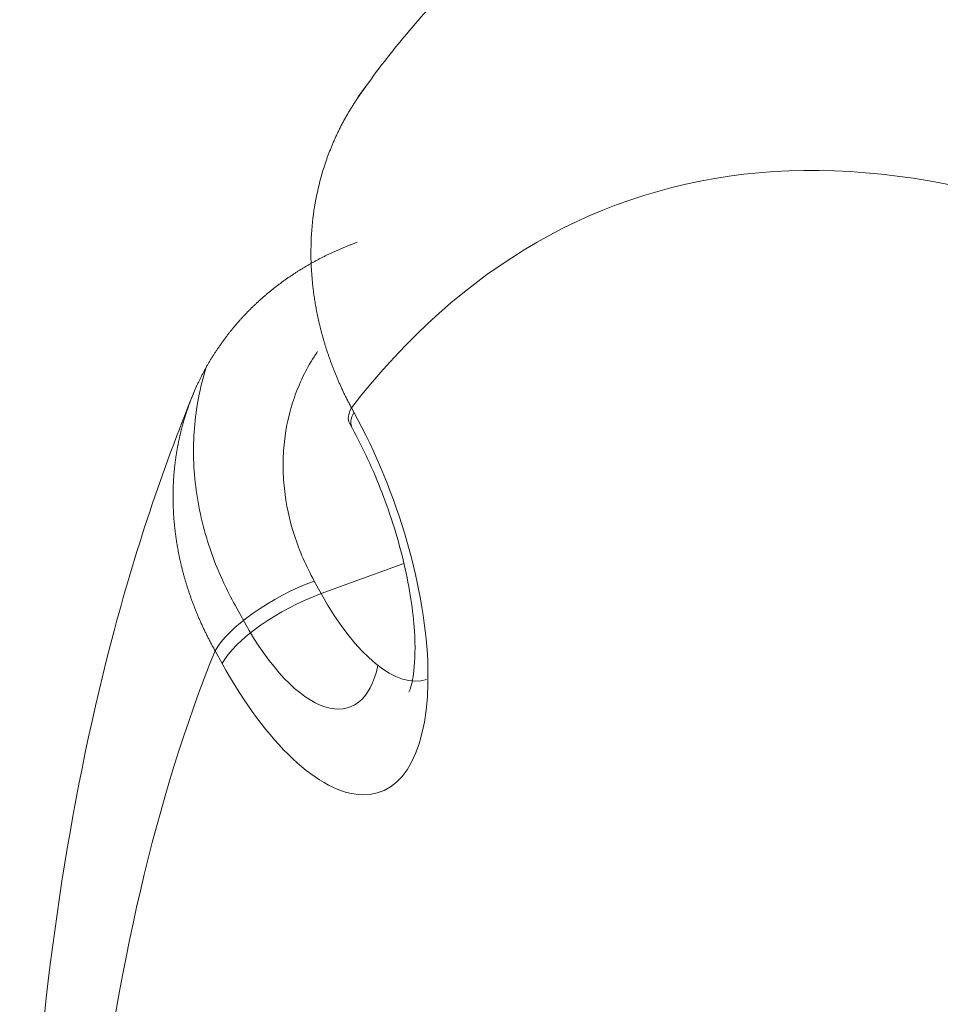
# Model space of a CAD drawing. Header units: millimetres. Extents: x 25069 to 61396, y 8621 to 21558.
# Tile 492 of 656: x 52243 to 52264, y 15718 to 15740. Entities that reach past the tile are written whole.
import ezdxf

# ---------------------------------------------------------------- set-up
doc = ezdxf.new("R2010")
doc.units = ezdxf.units.MM
doc.layers.add('10', color=7, linetype='Continuous')

msp = doc.modelspace()

# ---------------------------------------------------------------- linework, layer by layer
at = {"layer": '10', "color": 7, "linetype": 'Continuous', "lineweight": 15}
for p, q in [((52250.437, 15731.72), (52250.493, 15731.619)), ((52250.396, 15731.376), (52250.452, 15731.275)), ((52249.766, 15727.595), (52251.603, 15728.263)), ((52249.612, 15727.874), (52249.766, 15727.595)), ((52247.856, 15727.336), (52248.063, 15726.959)), ((52247.568, 15726.045), (52247.414, 15726.324))]:
    msp.add_line(p, q, dxfattribs=at)
for centre, major_axis, ratio, start_param, end_param in [((52279.814, 15671.879), (23.391, -64.383), 0.414466, 2.667249, 3.397148), ((52249.03, 15728.832), (-2.049, 5.639), 0.414466, 1.93194, 5.073533), ((52252.148, 15732.341), (-1.752, -0.965), 0.321567, 5.830131, 6.283207), ((52252.204, 15732.24), (-1.752, -0.965), 0.321567, 5.830131, 6.292313), ((52249.125, 15726.945), (1.752, 0.965), 0.321567, 1.117742, 2.688538), ((52249.279, 15726.666), (1.752, 0.965), 0.321567, 1.117742, 2.688538), ((52250.741, 15729.453), (1.366, -3.76), 0.414466, 5.073533, 6.280297), ((52249.03, 15728.832), (-1.366, 3.76), 0.414466, 1.936281, 3.722688), ((52279.814, 15671.879), (23.391, -64.383), 0.414466, 3.572584, 4.113602)]:
    msp.add_ellipse(centre, major_axis=major_axis, ratio=ratio, start_param=start_param, end_param=end_param, dxfattribs=at)
msp.add_open_spline([(52260.153, 15745.851), (52254.235, 15743.796), (52250.59, 15738.622)], degree=2, dxfattribs=at)
for points, knots in [([(52250.747, 15738.833), (52250.747, 15738.832), (52250.738, 15738.82), (52250.72, 15738.797), (52250.696, 15738.763), (52250.671, 15738.73), (52250.647, 15738.696), (52250.623, 15738.662), (52250.6, 15738.628), (52250.576, 15738.594), (52250.553, 15738.56), (52250.53, 15738.525), (52250.507, 15738.49), (52250.485, 15738.455), (52250.462, 15738.42), (52250.44, 15738.385), (52250.419, 15738.35), (52250.397, 15738.314), (52250.376, 15738.278), (52250.355, 15738.242), (52250.334, 15738.206), (52250.313, 15738.17), (52250.293, 15738.134), (52250.273, 15738.097), (52250.253, 15738.06), (52250.234, 15738.023), (52250.214, 15737.986), (52250.195, 15737.949), (52250.176, 15737.912), (52250.158, 15737.874), (52250.139, 15737.837), (52250.121, 15737.799), (52250.104, 15737.761), (52250.086, 15737.723), (52250.069, 15737.685), (52250.052, 15737.646), (52250.035, 15737.608), (52250.018, 15737.569), (52250.002, 15737.53), (52249.986, 15737.491), (52249.971, 15737.452), (52249.955, 15737.413), (52249.94, 15737.373), (52249.925, 15737.334), (52249.91, 15737.294), (52249.896, 15737.254), (52249.815, 15737.024), (52249.689, 15736.587), (52249.572, 15735.921), (52249.527, 15735.219), (52249.55, 15734.718), (52249.58, 15734.433), (52249.587, 15734.373), (52249.594, 15734.312), (52249.603, 15734.25), (52249.611, 15734.188), (52249.621, 15734.125), (52249.631, 15734.062), (52249.642, 15733.998), (52249.653, 15733.934), (52249.665, 15733.869), (52249.678, 15733.803), (52249.692, 15733.738), (52249.707, 15733.671), (52249.722, 15733.604), (52249.738, 15733.537), (52249.755, 15733.469), (52249.772, 15733.401), (52249.791, 15733.332), (52249.81, 15733.263), (52249.83, 15733.193), (52249.851, 15733.123), (52249.873, 15733.052), (52249.896, 15732.981), (52249.92, 15732.91), (52249.945, 15732.838), (52249.97, 15732.766), (52249.997, 15732.693), (52250.025, 15732.62), (52250.053, 15732.547), (52250.083, 15732.473), (52250.113, 15732.399), (52250.145, 15732.325), (52250.178, 15732.25), (52250.212, 15732.175), (52250.246, 15732.1), (52250.282, 15732.024), (52250.319, 15731.948), (52250.358, 15731.872), (52250.397, 15731.796), (52250.424, 15731.745), (52250.437, 15731.72)], [0, 0, 0, 0, 0.000511, 0.006216, 0.011924, 0.017635, 0.023349, 0.029065, 0.034784, 0.040505, 0.046229, 0.051956, 0.057685, 0.063417, 0.069152, 0.074889, 0.080629, 0.086372, 0.092117, 0.097865, 0.103615, 0.109369, 0.115124, 0.120883, 0.126644, 0.132408, 0.138174, 0.143944, 0.149715, 0.15549, 0.161267, 0.167047, 0.172829, 0.178614, 0.184402, 0.190192, 0.195985, 0.201781, 0.207579, 0.21338, 0.219184, 0.22499, 0.230799, 0.236611, 0.242425, 0.248242, 0.254062, 0.34314, 0.434869, 0.529252, 0.626287, 0.634225, 0.642235, 0.650317, 0.658471, 0.666697, 0.674996, 0.683366, 0.691808, 0.700323, 0.708909, 0.717568, 0.726298, 0.735101, 0.743976, 0.752922, 0.761941, 0.771032, 0.780195, 0.78943, 0.798736, 0.808115, 0.817566, 0.827089, 0.836684, 0.846352, 0.856091, 0.865902, 0.875785, 0.88574, 0.895767, 0.905867, 0.916038, 0.926281, 0.936596, 0.946984, 0.957443, 0.967974, 0.978577, 0.989253, 1, 1, 1, 1]), ([(52246.807, 15731.705), (52246.807, 15731.705), (52246.815, 15731.728), (52246.831, 15731.774), (52246.857, 15731.843), (52246.883, 15731.911), (52246.91, 15731.979), (52246.937, 15732.046), (52246.966, 15732.113), (52246.996, 15732.18), (52247.026, 15732.246), (52247.057, 15732.311), (52247.089, 15732.376), (52247.121, 15732.441), (52247.155, 15732.505), (52247.189, 15732.569), (52247.224, 15732.632), (52247.26, 15732.695), (52247.296, 15732.757), (52247.334, 15732.819), (52247.372, 15732.88), (52247.411, 15732.941), (52247.45, 15733.002), (52247.49, 15733.061), (52247.531, 15733.12), (52247.573, 15733.179), (52247.616, 15733.237), (52247.659, 15733.295), (52247.703, 15733.352), (52247.747, 15733.409), (52247.793, 15733.464), (52247.838, 15733.52), (52247.885, 15733.575), (52247.932, 15733.629), (52247.98, 15733.683), (52248.029, 15733.736), (52248.078, 15733.788), (52248.128, 15733.84), (52248.179, 15733.892), (52248.23, 15733.942), (52248.282, 15733.992), (52248.334, 15734.042), (52248.387, 15734.091), (52248.441, 15734.139), (52248.495, 15734.187), (52248.55, 15734.234), (52248.605, 15734.28), (52248.661, 15734.326), (52248.717, 15734.371), (52248.774, 15734.416), (52248.832, 15734.46), (52248.89, 15734.503), (52248.949, 15734.545), (52249.008, 15734.587), (52249.068, 15734.629), (52249.128, 15734.669), (52249.188, 15734.709), (52249.25, 15734.749), (52249.311, 15734.787), (52249.374, 15734.825), (52249.436, 15734.863), (52249.499, 15734.899), (52249.563, 15734.935), (52249.627, 15734.97), (52249.691, 15735.005), (52249.756, 15735.039), (52249.821, 15735.072), (52249.887, 15735.105), (52249.953, 15735.137), (52250.019, 15735.168), (52250.086, 15735.198), (52250.154, 15735.228), (52250.221, 15735.257), (52250.289, 15735.286), (52250.358, 15735.313), (52250.426, 15735.34), (52250.495, 15735.367), (52250.542, 15735.384), (52250.565, 15735.392)], [0, 0, 0, 0, 0.000017, 0.013748, 0.027468, 0.041177, 0.054876, 0.068564, 0.082241, 0.095907, 0.109563, 0.123207, 0.136841, 0.150464, 0.164076, 0.177678, 0.191268, 0.204848, 0.218417, 0.231976, 0.245523, 0.25906, 0.272586, 0.286101, 0.299605, 0.313099, 0.326582, 0.340054, 0.353515, 0.366966, 0.380406, 0.393835, 0.407253, 0.420661, 0.434058, 0.447444, 0.460819, 0.474184, 0.487538, 0.500881, 0.514213, 0.527535, 0.540846, 0.554146, 0.567436, 0.580715, 0.593983, 0.60724, 0.620487, 0.633723, 0.646948, 0.660163, 0.673367, 0.68656, 0.699743, 0.712915, 0.726076, 0.739226, 0.752366, 0.765495, 0.778614, 0.791722, 0.804819, 0.817906, 0.830981, 0.844047, 0.857101, 0.870145, 0.883178, 0.896201, 0.909213, 0.922215, 0.935205, 0.948186, 0.961155, 0.974114, 0.987062, 1, 1, 1, 1]), ([(52249.688, 15732.972), (52249.661, 15732.932), (52249.634, 15732.891), (52249.429, 15732.568), (52249.281, 15732.261), (52249.062, 15731.63), (52248.988, 15731.302), (52248.932, 15730.791), (52248.922, 15730.618), (52248.923, 15730.273), (52248.932, 15730.1), (52248.988, 15729.581), (52249.062, 15729.232), (52249.285, 15728.54), (52249.431, 15728.203), (52249.612, 15727.874)], [0, 0, 0, 0, 0.02823, 0.02823, 0.222584, 0.222584, 0.416938, 0.416938, 0.514115, 0.514115, 0.611292, 0.611292, 0.805646, 0.805646, 1, 1, 1, 1]), ([(52247.856, 15727.336), (52247.766, 15727.499), (52247.682, 15727.664), (52247.502, 15728.051), (52247.319, 15728.501), (52247.183, 15728.958), (52247.071, 15729.42), (52247.026, 15729.654), (52246.931, 15730.354), (52246.918, 15730.813), (52246.972, 15731.492), (52247.002, 15731.717), (52247.088, 15732.163), (52247.144, 15732.382), (52247.214, 15732.605), (52247.217, 15732.615), (52247.22, 15732.624)], [0, 0, 0, 0, 0.095419, 0.095419, 0.223826, 0.352232, 0.352232, 0.480639, 0.480639, 0.737452, 0.737452, 0.865859, 0.865859, 0.994265, 0.994265, 1, 1, 1, 1]), ([(52247.009, 15732.218), (52246.3, 15730.503), (52244.544, 15725.321), (52243.051, 15715.481), (52243.105, 15706.704), (52243.452, 15702.063)], [0, 0, 0, 0, 0.211702, 0.608234, 1, 1, 1, 1]), ([(52247.414, 15726.324), (52247.407, 15726.336), (52247.393, 15726.362), (52247.372, 15726.4), (52247.351, 15726.438), (52247.331, 15726.476), (52247.311, 15726.514), (52247.291, 15726.552), (52247.271, 15726.59), (52247.252, 15726.628), (52247.233, 15726.666), (52247.214, 15726.704), (52247.195, 15726.742), (52247.177, 15726.78), (52247.159, 15726.818), (52247.141, 15726.856), (52247.124, 15726.894), (52247.107, 15726.931), (52247.09, 15726.969), (52247.073, 15727.007), (52247.056, 15727.045), (52247.04, 15727.083), (52247.024, 15727.121), (52247.009, 15727.159), (52246.993, 15727.196), (52246.978, 15727.234), (52246.963, 15727.272), (52246.948, 15727.31), (52246.934, 15727.347), (52246.92, 15727.385), (52246.906, 15727.422), (52246.892, 15727.46), (52246.878, 15727.497), (52246.865, 15727.535), (52246.852, 15727.572), (52246.84, 15727.61), (52246.827, 15727.647), (52246.815, 15727.684), (52246.803, 15727.722), (52246.791, 15727.759), (52246.78, 15727.796), (52246.768, 15727.833), (52246.757, 15727.87), (52246.746, 15727.907), (52246.736, 15727.944), (52246.725, 15727.981), (52246.715, 15728.018), (52246.705, 15728.055), (52246.696, 15728.092), (52246.686, 15728.129), (52246.677, 15728.165), (52246.668, 15728.202), (52246.659, 15728.238), (52246.651, 15728.275), (52246.643, 15728.311), (52246.634, 15728.347), (52246.627, 15728.384), (52246.619, 15728.42), (52246.612, 15728.456), (52246.604, 15728.492), (52246.597, 15728.528), (52246.591, 15728.564), (52246.584, 15728.6), (52246.578, 15728.636), (52246.572, 15728.671), (52246.566, 15728.707), (52246.56, 15728.743), (52246.554, 15728.778), (52246.549, 15728.814), (52246.544, 15728.849), (52246.539, 15728.884), (52246.535, 15728.919), (52246.53, 15728.954), (52246.526, 15728.989), (52246.522, 15729.024), (52246.518, 15729.059), (52246.514, 15729.094), (52246.511, 15729.129), (52246.507, 15729.163), (52246.504, 15729.198), (52246.501, 15729.232), (52246.499, 15729.266), (52246.496, 15729.301), (52246.494, 15729.335), (52246.492, 15729.369), (52246.49, 15729.403), (52246.488, 15729.437), (52246.487, 15729.471), (52246.485, 15729.504), (52246.484, 15729.538), (52246.483, 15729.571), (52246.482, 15729.605), (52246.481, 15729.638), (52246.481, 15729.671), (52246.481, 15729.704), (52246.481, 15729.738), (52246.481, 15729.77), (52246.481, 15729.803), (52246.481, 15729.836), (52246.482, 15729.869), (52246.482, 15729.901), (52246.483, 15729.934), (52246.484, 15729.966), (52246.486, 15729.998), (52246.487, 15730.03), (52246.489, 15730.062), (52246.49, 15730.094), (52246.492, 15730.126), (52246.494, 15730.158), (52246.496, 15730.189), (52246.499, 15730.221), (52246.501, 15730.252), (52246.504, 15730.284), (52246.507, 15730.315), (52246.51, 15730.346), (52246.513, 15730.377), (52246.516, 15730.408), (52246.52, 15730.438), (52246.523, 15730.469), (52246.527, 15730.5), (52246.531, 15730.53), (52246.535, 15730.56), (52246.539, 15730.591), (52246.543, 15730.621), (52246.548, 15730.651), (52246.552, 15730.681), (52246.557, 15730.71), (52246.562, 15730.74), (52246.567, 15730.769), (52246.572, 15730.799), (52246.577, 15730.828), (52246.582, 15730.857), (52246.588, 15730.886), (52246.593, 15730.915), (52246.599, 15730.944), (52246.605, 15730.973), (52246.611, 15731.002), (52246.617, 15731.03), (52246.623, 15731.059), (52246.63, 15731.087), (52246.636, 15731.115), (52246.643, 15731.143), (52246.65, 15731.171), (52246.656, 15731.199), (52246.663, 15731.227), (52246.67, 15731.254), (52246.678, 15731.282), (52246.685, 15731.309), (52246.692, 15731.336), (52246.7, 15731.363), (52246.707, 15731.39), (52246.715, 15731.417), (52246.723, 15731.444), (52246.731, 15731.471), (52246.739, 15731.497), (52246.747, 15731.524), (52246.755, 15731.55), (52246.764, 15731.576), (52246.772, 15731.602), (52246.781, 15731.628), (52246.789, 15731.654), (52246.798, 15731.68), (52246.804, 15731.697), (52246.807, 15731.705)], [0, 0, 0, 0, 0.007347, 0.014679, 0.021998, 0.029302, 0.036592, 0.043868, 0.051129, 0.058377, 0.06561, 0.072829, 0.080034, 0.087225, 0.094401, 0.101563, 0.108712, 0.115845, 0.122965, 0.130071, 0.137162, 0.144239, 0.151302, 0.158351, 0.165386, 0.172406, 0.179412, 0.186404, 0.193382, 0.200346, 0.207295, 0.21423, 0.221151, 0.228058, 0.234951, 0.241829, 0.248693, 0.255543, 0.262379, 0.269201, 0.276009, 0.282802, 0.289581, 0.296346, 0.303097, 0.309833, 0.316555, 0.323264, 0.329958, 0.336637, 0.343303, 0.349954, 0.356591, 0.363214, 0.369823, 0.376418, 0.382998, 0.389564, 0.396116, 0.402654, 0.409178, 0.415687, 0.422182, 0.428663, 0.43513, 0.441583, 0.448021, 0.454446, 0.460856, 0.467251, 0.473633, 0.480001, 0.486354, 0.492693, 0.499018, 0.505328, 0.511625, 0.517907, 0.524175, 0.530429, 0.536669, 0.542894, 0.549106, 0.555303, 0.561486, 0.567655, 0.573809, 0.579949, 0.586076, 0.592187, 0.598285, 0.604369, 0.610438, 0.616493, 0.622534, 0.628561, 0.634574, 0.640572, 0.646556, 0.652526, 0.658482, 0.664424, 0.670351, 0.676264, 0.682163, 0.688048, 0.693919, 0.699775, 0.705617, 0.711445, 0.717259, 0.723059, 0.728844, 0.734615, 0.740372, 0.746115, 0.751844, 0.757558, 0.763259, 0.768945, 0.774616, 0.780274, 0.785918, 0.791547, 0.797162, 0.802763, 0.80835, 0.813922, 0.81948, 0.825024, 0.830554, 0.83607, 0.841572, 0.847059, 0.852532, 0.857991, 0.863436, 0.868866, 0.874283, 0.879685, 0.885073, 0.890446, 0.895806, 0.901151, 0.906483, 0.9118, 0.917102, 0.922391, 0.927665, 0.932925, 0.938172, 0.943403, 0.948621, 0.953824, 0.959014, 0.964189, 0.969349, 0.974496, 0.979629, 0.984747, 0.989851, 0.994941, 1, 1, 1, 1]), ([(52250.452, 15731.275), (52250.704, 15730.814), (52251.152, 15729.849), (52251.656, 15728.222), (52251.868, 15726.813), (52251.844, 15725.86), (52251.744, 15725.461), (52251.711, 15725.404), (52251.711, 15725.404)], [0, 0, 0, 0, 0.200789, 0.411266, 0.621122, 0.784802, 0.922568, 1, 1, 1, 1])]:
    msp.add_open_spline(points, degree=3, knots=knots, dxfattribs=at)

doc.saveas('drawing.dxf')
